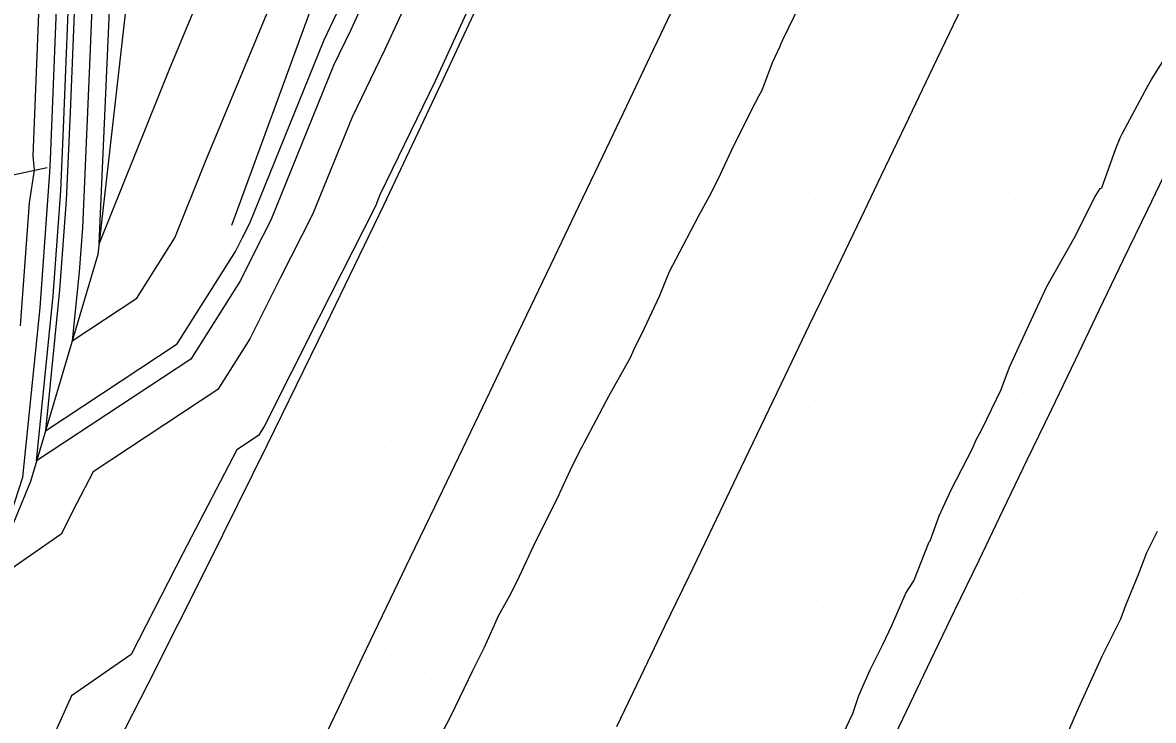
# Model space of a CAD drawing. Extents: x 2354170 to 2357230, y 866100 to 868290.
# Drawn here: x 2355683 to 2355733.9, y 867251.7 to 867283.1 of the extents above; entities that cross this region are included whole.
import ezdxf

# ---------------------------------------------------------------- set-up
doc = ezdxf.new("R2010")
doc.units = 0
for name, color, linetype in [('Default', 7, 'Continuous'), ('DTM Contours Minor', 7, 'Continuous'), ('Exist DTM Breakline', 7, 'Continuous'), ('Exist DTM Scan Elevation Point', 7, 'Continuous'), ('Exist Roads EOP', 7, 'Continuous'), ('PH Exist DTM Breakline', 7, 'Continuous')]:
    doc.layers.add(name, color=color, linetype=linetype)

msp = doc.modelspace()

# ---------------------------------------------------------------- linework, layer by layer
at = {"layer": 'Default'}
for points in [[(2355682.834, 867305.602), (2355684.292, 867301.021), (2355685.322, 867294.148), (2355686.228, 867291.584), (2355686.247, 867286.013), (2355686.053, 867281.204), (2355685.73, 867273.891), (2355685.586, 867271.917), (2355685.274, 867268.816), (2355688.173, 867270.727), (2355689.882, 867273.441), (2355691.289, 867276.929), (2355694.32, 867284.247), (2355695.211, 867287.167), (2355703.934, 867303.485), (2355705.4, 867306.503), (2355705.484, 867306.668), (2355705.568, 867306.846), (2355705.648, 867307.025), (2355705.723, 867307.201), (2355705.794, 867307.368), (2355716.754, 867330.702)], [(2355703.702, 867316.161), (2355701.399, 867307.349), (2355699.689, 867304.168), (2355693.725, 867293.013), (2355691.253, 867284.913), (2355689.668, 867281.086), (2355686.483, 867273.19), (2355686.93, 867283.322), (2355687.031, 867285.837), (2355687.011, 867291.641), (2355686.668, 867292.613), (2355685.441, 867300.794), (2355683.706, 867306.247), (2355683.597, 867306.537), (2355684.952, 867310.574), (2355687.676, 867325.485)], [(2355681.961, 867304.958), (2355683.142, 867301.248), (2355683.977, 867295.682), (2355685.445, 867291.527), (2355685.463, 867286.19), (2355685.176, 867279.086), (2355685.002, 867275.143), (2355684.707, 867271.105), (2355684.068, 867264.763), (2355689.999, 867268.672), (2355692.622, 867272.837), (2355692.936, 867273.463), (2355693.262, 867274.106), (2355696.597, 867282.352), (2355697.042, 867283.267), (2355697.467, 867284.197), (2355697.942, 867285.152), (2355705.893, 867301.521), (2355706.808, 867303.315), (2355707.718, 867305.25), (2355708.589, 867307.207), (2355709.41, 867309.113), (2355709.932, 867310.35)], [(2355682.949, 867269.482), (2355683.354, 867275.018), (2355683.572, 867276.485), (2355683.515, 867277.13), (2355683.895, 867286.542), (2355683.878, 867291.412), (2355681.285, 867298.751)], [(2355700.718, 867284.941), (2355699.321, 867281.88), (2355697.855, 867278.868), (2355696.083, 867274.487), (2355694.646, 867271.657), (2355693.262, 867268.899), (2355691.825, 867266.617), (2355686.22, 867262.923), (2355685.486, 867261.506), (2355684.773, 867260.115), (2355681.472, 867257.818), (2355683.061, 867262.686), (2355683.828, 867270.293), (2355684.274, 867276.396), (2355684.3, 867276.968), (2355684.679, 867286.366)], [(2355703.969, 867285.686), (2355701.599, 867280.493), (2355699.113, 867275.385), (2355698.904, 867274.868), (2355696.356, 867269.851), (2355693.902, 867264.961), (2355693.65, 867264.561), (2355692.669, 867263.914), (2355690.262, 867259.269), (2355687.923, 867254.706), (2355685.242, 867252.841), (2355683.66, 867249.31)], [(2355718.228, 867284.442), (2355717.213, 867282.33), (2355717.136, 867282.167), (2355717.087, 867282.047), (2355716.752, 867281.309), (2355716.275, 867280.077), (2355716.142, 867279.827), (2355715.983, 867279.51), (2355715.01, 867277.578), (2355714.303, 867276.067), (2355713.918, 867275.303), (2355713.414, 867274.41), (2355712.734, 867273.089), (2355712.119, 867271.911), (2355711.662, 867270.8), (2355710.88, 867269.138), (2355710.568, 867268.527), (2355710.355, 867268.047), (2355709.39, 867266.309), (2355708.274, 867264.214), (2355708.212, 867264.09), (2355708.157, 867263.991), (2355707.761, 867263.189), (2355707.204, 867261.993), (2355707.12, 867261.815), (2355707.005, 867261.589), (2355706.006, 867259.555), (2355705.264, 867257.99), (2355704.9, 867257.289), (2355704.442, 867256.455), (2355703.804, 867255.016), (2355703.267, 867253.975), (2355702.695, 867252.752), (2355702.314, 867251.977), (2355701.55, 867250.512)], [(2355719.65, 867250.528), (2355720.381, 867252.048), (2355720.648, 867252.865), (2355721.159, 867254.011), (2355721.728, 867255.148), (2355722.131, 867256.013), (2355722.76, 867257.463), (2355723.119, 867258.018), (2355723.808, 867259.767), (2355723.845, 867259.811), (2355724.255, 867260.934), (2355724.802, 867262.107), (2355725.752, 867263.967), (2355725.924, 867264.363), (2355726.184, 867264.858), (2355727.038, 867266.623), (2355727.423, 867267.633), (2355728.026, 867268.967), (2355728.673, 867270.354), (2355729.093, 867271.259), (2355729.481, 867271.942), (2355730.333, 867273.436), (2355731.272, 867275.305), (2355731.501, 867275.661), (2355731.566, 867275.693), (2355732.194, 867277.464), (2355732.395, 867277.948), (2355732.442, 867278.036), (2355732.498, 867278.146), (2355733.622, 867280.253), (2355733.808, 867280.569), (2355734.944, 867282.375)], [(2355729.661, 867250.33), (2355730.542, 867252.314), (2355730.542, 867252.314), (2355730.542, 867252.314), (2355730.542, 867252.314), (2355731.585, 867254.622), (2355732.429, 867256.306), (2355732.65, 867256.915), (2355733.198, 867258.267), (2355733.595, 867259.287), (2355734.074, 867260.249)]]:
    msp.add_lwpolyline(points, dxfattribs=at)
at = {"layer": 'DTM Contours Minor'}
msp.add_lwpolyline([(2355709.743, 867307.67), (2355709.57, 867307.267), (2355708.435, 867304.718), (2355707.249, 867302.198), (2355706.058, 867299.86), (2355699.388, 867286.131), (2355698.551, 867284.445), (2355697.802, 867282.805), (2355697.017, 867281.191), (2355694.203, 867274.233), (2355693.506, 867272.861), (2355692.835, 867271.524), (2355690.607, 867267.987), (2355683.666, 867263.412), (2355684.414, 867270.834), (2355684.76, 867275.561), (2355684.884, 867278.38), (2355685.202, 867286.248), (2355685.184, 867291.507), (2355683.528, 867296.193), (2355682.759, 867301.324)], dxfattribs=at)
at = {"layer": 'Exist DTM Breakline'}
for points in [[(2355709.762, 867251.467), (2355710.844, 867253.721), (2355711.926, 867255.975), (2355713.008, 867258.229), (2355714.089, 867260.482), (2355715.171, 867262.736), (2355716.253, 867264.99), (2355717.334, 867267.244), (2355718.416, 867269.498), (2355719.498, 867271.752), (2355720.579, 867274.006), (2355721.66, 867276.26), (2355722.739, 867278.515), (2355723.818, 867280.77), (2355724.898, 867283.025), (2355725.977, 867285.28), (2355727.057, 867287.535), (2355728.136, 867289.79), (2355729.215, 867292.045), (2355730.295, 867294.3), (2355731.374, 867296.555), (2355732.453, 867298.81), (2355733.533, 867301.065), (2355734.612, 867303.32)], [(2355696.18, 867250.063), (2355697.255, 867252.32), (2355698.33, 867254.577), (2355699.408, 867256.833), (2355700.492, 867259.086), (2355701.576, 867261.338), (2355702.659, 867263.591), (2355703.741, 867265.845), (2355704.82, 867268.1), (2355705.899, 867270.356), (2355706.978, 867272.611), (2355708.055, 867274.867), (2355709.131, 867277.123), (2355710.207, 867279.38), (2355711.283, 867281.637), (2355712.36, 867283.893)], [(2355734.7, 867276.96), (2355733.616, 867274.707), (2355732.534, 867272.454), (2355731.452, 867270.2), (2355730.369, 867267.946), (2355729.286, 867265.693), (2355728.202, 867263.441), (2355727.118, 867261.188), (2355726.034, 867258.935), (2355724.95, 867256.682), (2355723.868, 867254.429), (2355722.785, 867252.175), (2355721.702, 867249.922)]]:
    msp.add_lwpolyline(points, dxfattribs=at)
at = {"layer": 'Exist DTM Scan Elevation Point'}
for p, q in [((2355711.714, 867282.756), (2355711.714, 867282.756)), ((2355720.728, 867282.788), (2355720.728, 867282.788)), ((2355729.742, 867282.82), (2355729.742, 867282.82)), ((2355708.25, 867282.051), (2355708.25, 867282.051)), ((2355717.264, 867282.083), (2355717.264, 867282.083)), ((2355726.277, 867282.114), (2355726.277, 867282.114)), ((2355704.785, 867281.345), (2355704.785, 867281.345)), ((2355713.799, 867281.377), (2355713.799, 867281.377)), ((2355722.813, 867281.409), (2355722.813, 867281.409)), ((2355731.827, 867281.44), (2355731.827, 867281.44)), ((2355710.335, 867280.671), (2355710.335, 867280.671)), ((2355719.349, 867280.703), (2355719.349, 867280.703)), ((2355728.362, 867280.735), (2355728.362, 867280.735)), ((2355724.898, 867280.029), (2355724.898, 867280.029)), ((2355706.87, 867279.966), (2355706.87, 867279.966)), ((2355715.884, 867279.998), (2355715.884, 867279.998)), ((2355703.406, 867279.26), (2355703.406, 867279.26)), ((2355712.42, 867279.292), (2355712.42, 867279.292)), ((2355721.434, 867279.324), (2355721.434, 867279.324)), ((2355730.447, 867279.355), (2355730.447, 867279.355)), ((2355708.955, 867278.586), (2355708.955, 867278.586)), ((2355717.969, 867278.618), (2355717.969, 867278.618)), ((2355726.983, 867278.65), (2355726.983, 867278.65)), ((2355705.491, 867277.881), (2355705.491, 867277.881)), ((2355714.505, 867277.913), (2355714.505, 867277.913)), ((2355723.519, 867277.944), (2355723.519, 867277.944)), ((2355732.532, 867277.976), (2355732.532, 867277.976)), ((2355702.027, 867277.175), (2355702.027, 867277.175)), ((2355711.04, 867277.207), (2355711.04, 867277.207)), ((2355720.054, 867277.239), (2355720.054, 867277.239)), ((2355729.068, 867277.27), (2355729.068, 867277.27)), ((2355707.576, 867276.501), (2355707.576, 867276.501)), ((2355716.59, 867276.533), (2355716.59, 867276.533)), ((2355725.604, 867276.565), (2355725.604, 867276.565)), ((2355704.112, 867275.796), (2355704.112, 867275.796)), ((2355713.125, 867275.828), (2355713.125, 867275.828)), ((2355722.139, 867275.859), (2355722.139, 867275.859)), ((2355731.153, 867275.891), (2355731.153, 867275.891)), ((2355700.647, 867275.09), (2355700.647, 867275.09)), ((2355709.661, 867275.122), (2355709.661, 867275.122)), ((2355718.675, 867275.154), (2355718.675, 867275.154)), ((2355727.689, 867275.185), (2355727.689, 867275.185)), ((2355715.21, 867274.448), (2355715.21, 867274.448)), ((2355724.224, 867274.48), (2355724.224, 867274.48)), ((2355733.238, 867274.512), (2355733.238, 867274.512)), ((2355706.197, 867274.416), (2355706.197, 867274.416)), ((2355702.732, 867273.711), (2355702.732, 867273.711)), ((2355711.746, 867273.743), (2355711.746, 867273.743)), ((2355720.76, 867273.774), (2355720.76, 867273.774)), ((2355729.774, 867273.806), (2355729.774, 867273.806)), ((2355699.268, 867273.005), (2355699.268, 867273.005)), ((2355708.282, 867273.037), (2355708.282, 867273.037)), ((2355717.295, 867273.069), (2355717.295, 867273.069)), ((2355726.309, 867273.1), (2355726.309, 867273.1)), ((2355722.845, 867272.395), (2355722.845, 867272.395)), ((2355731.859, 867272.427), (2355731.859, 867272.427)), ((2355704.817, 867272.331), (2355704.817, 867272.331)), ((2355713.831, 867272.363), (2355713.831, 867272.363)), ((2355701.353, 867271.626), (2355701.353, 867271.626)), ((2355710.366, 867271.658), (2355710.366, 867271.658)), ((2355719.38, 867271.689), (2355719.38, 867271.689)), ((2355728.394, 867271.721), (2355728.394, 867271.721)), ((2355697.888, 867270.92), (2355697.888, 867270.92)), ((2355706.902, 867270.952), (2355706.902, 867270.952)), ((2355715.916, 867270.984), (2355715.916, 867270.984)), ((2355724.93, 867271.015), (2355724.93, 867271.015)), ((2355703.438, 867270.246), (2355703.438, 867270.246)), ((2355712.451, 867270.278), (2355712.451, 867270.278)), ((2355721.465, 867270.31), (2355721.465, 867270.31)), ((2355730.479, 867270.342), (2355730.479, 867270.342)), ((2355699.973, 867269.541), (2355699.973, 867269.541)), ((2355708.987, 867269.573), (2355708.987, 867269.573)), ((2355718.001, 867269.604), (2355718.001, 867269.604)), ((2355727.015, 867269.636), (2355727.015, 867269.636)), ((2355696.509, 867268.835), (2355696.509, 867268.835)), ((2355705.523, 867268.867), (2355705.523, 867268.867)), ((2355714.536, 867268.899), (2355714.536, 867268.899)), ((2355723.55, 867268.93), (2355723.55, 867268.93)), ((2355732.564, 867268.962), (2355732.564, 867268.962)), ((2355702.058, 867268.162), (2355702.058, 867268.162)), ((2355711.072, 867268.193), (2355711.072, 867268.193)), ((2355720.086, 867268.225), (2355720.086, 867268.225)), ((2355729.1, 867268.257), (2355729.1, 867268.257)), ((2355698.594, 867267.456), (2355698.594, 867267.456)), ((2355707.608, 867267.488), (2355707.608, 867267.488)), ((2355716.621, 867267.519), (2355716.621, 867267.519)), ((2355725.635, 867267.551), (2355725.635, 867267.551)), ((2355713.157, 867266.814), (2355713.157, 867266.814)), ((2355722.171, 867266.845), (2355722.171, 867266.845)), ((2355731.185, 867266.877), (2355731.185, 867266.877)), ((2355700.679, 867266.077), (2355700.679, 867266.077)), ((2355709.693, 867266.108), (2355709.693, 867266.108)), ((2355718.706, 867266.14), (2355718.706, 867266.14)), ((2355727.72, 867266.172), (2355727.72, 867266.172)), ((2355697.214, 867265.371), (2355697.214, 867265.371)), ((2355706.228, 867265.403), (2355706.228, 867265.403)), ((2355715.242, 867265.434), (2355715.242, 867265.434)), ((2355724.256, 867265.466), (2355724.256, 867265.466)), ((2355733.27, 867265.498), (2355733.27, 867265.498)), ((2355729.805, 867264.792), (2355729.805, 867264.792)), ((2355702.764, 867264.697), (2355702.764, 867264.697)), ((2355711.778, 867264.729), (2355711.778, 867264.729)), ((2355720.791, 867264.76), (2355720.791, 867264.76)), ((2355699.299, 867263.992), (2355699.299, 867263.992)), ((2355708.313, 867264.023), (2355708.313, 867264.023)), ((2355717.327, 867264.055), (2355717.327, 867264.055)), ((2355726.341, 867264.087), (2355726.341, 867264.087)), ((2355695.835, 867263.286), (2355695.835, 867263.286)), ((2355704.849, 867263.318), (2355704.849, 867263.318)), ((2355713.863, 867263.349), (2355713.863, 867263.349)), ((2355722.876, 867263.381), (2355722.876, 867263.381)), ((2355731.89, 867263.413), (2355731.89, 867263.413)), ((2355701.384, 867262.612), (2355701.384, 867262.612)), ((2355710.398, 867262.644), (2355710.398, 867262.644)), ((2355719.412, 867262.675), (2355719.412, 867262.675)), ((2355728.426, 867262.707), (2355728.426, 867262.707)), ((2355697.92, 867261.907), (2355697.92, 867261.907)), ((2355706.934, 867261.938), (2355706.934, 867261.938)), ((2355715.948, 867261.97), (2355715.948, 867261.97)), ((2355724.961, 867262.002), (2355724.961, 867262.002)), ((2355703.469, 867261.233), (2355703.469, 867261.233)), ((2355712.483, 867261.264), (2355712.483, 867261.264)), ((2355721.497, 867261.296), (2355721.497, 867261.296)), ((2355730.511, 867261.328), (2355730.511, 867261.328)), ((2355694.456, 867261.201), (2355694.456, 867261.201)), ((2355700.005, 867260.527), (2355700.005, 867260.527)), ((2355709.019, 867260.559), (2355709.019, 867260.559)), ((2355718.033, 867260.59), (2355718.033, 867260.59)), ((2355727.046, 867260.622), (2355727.046, 867260.622)), ((2355696.541, 867259.822), (2355696.541, 867259.822)), ((2355705.554, 867259.853), (2355705.554, 867259.853)), ((2355714.568, 867259.885), (2355714.568, 867259.885)), ((2355723.582, 867259.917), (2355723.582, 867259.917)), ((2355732.596, 867259.948), (2355732.596, 867259.948)), ((2355711.104, 867259.179), (2355711.104, 867259.179)), ((2355720.118, 867259.211), (2355720.118, 867259.211)), ((2355729.131, 867259.243), (2355729.131, 867259.243)), ((2355693.076, 867259.116), (2355693.076, 867259.116)), ((2355702.09, 867259.148), (2355702.09, 867259.148)), ((2355698.625, 867258.442), (2355698.625, 867258.442)), ((2355707.639, 867258.474), (2355707.639, 867258.474)), ((2355716.653, 867258.505), (2355716.653, 867258.505)), ((2355725.667, 867258.537), (2355725.667, 867258.537)), ((2355695.161, 867257.737), (2355695.161, 867257.737)), ((2355704.175, 867257.768), (2355704.175, 867257.768)), ((2355713.189, 867257.8), (2355713.189, 867257.8)), ((2355722.203, 867257.832), (2355722.203, 867257.832)), ((2355731.216, 867257.863), (2355731.216, 867257.863)), ((2355727.752, 867257.158), (2355727.752, 867257.158)), ((2355691.697, 867257.031), (2355691.697, 867257.031)), ((2355700.71, 867257.063), (2355700.71, 867257.063)), ((2355709.724, 867257.094), (2355709.724, 867257.094)), ((2355718.738, 867257.126), (2355718.738, 867257.126)), ((2355697.246, 867256.357), (2355697.246, 867256.357)), ((2355706.26, 867256.389), (2355706.26, 867256.389)), ((2355715.274, 867256.42), (2355715.274, 867256.42)), ((2355724.288, 867256.452), (2355724.288, 867256.452)), ((2355733.301, 867256.484), (2355733.301, 867256.484)), ((2355693.782, 867255.652), (2355693.782, 867255.652)), ((2355702.795, 867255.683), (2355702.795, 867255.683)), ((2355720.823, 867255.747), (2355720.823, 867255.747)), ((2355729.837, 867255.778), (2355729.837, 867255.778)), ((2355690.317, 867254.946), (2355690.317, 867254.946)), ((2355699.331, 867254.978), (2355699.331, 867254.978)), ((2355708.345, 867255.009), (2355708.345, 867255.009)), ((2355717.359, 867255.041), (2355717.359, 867255.041)), ((2355726.373, 867255.073), (2355726.373, 867255.073)), ((2355695.867, 867254.272), (2355695.867, 867254.272)), ((2355704.88, 867254.304), (2355704.88, 867254.304)), ((2355713.894, 867254.336), (2355713.894, 867254.336)), ((2355722.908, 867254.367), (2355722.908, 867254.367)), ((2355731.922, 867254.399), (2355731.922, 867254.399)), ((2355701.416, 867253.598), (2355701.416, 867253.598)), ((2355710.43, 867253.63), (2355710.43, 867253.63)), ((2355719.444, 867253.662), (2355719.444, 867253.662)), ((2355728.457, 867253.693), (2355728.457, 867253.693)), ((2355692.402, 867253.567), (2355692.402, 867253.567)), ((2355688.938, 867252.861), (2355688.938, 867252.861)), ((2355697.952, 867252.893), (2355697.952, 867252.893)), ((2355706.965, 867252.924), (2355706.965, 867252.924)), ((2355715.979, 867252.956), (2355715.979, 867252.956)), ((2355724.993, 867252.988), (2355724.993, 867252.988)), ((2355694.487, 867252.187), (2355694.487, 867252.187)), ((2355703.501, 867252.219), (2355703.501, 867252.219)), ((2355712.515, 867252.251), (2355712.515, 867252.251)), ((2355721.529, 867252.282), (2355721.529, 867252.282)), ((2355730.542, 867252.314), (2355730.542, 867252.314))]:
    msp.add_line(p, q, dxfattribs=at)
at = {"layer": 'Exist Roads EOP'}
msp.add_lwpolyline([(2355680.333, 867237.441), (2355683.168, 867242.729), (2355685.96, 867248.04), (2355688.695, 867253.38), (2355691.384, 867258.744), (2355694.038, 867264.125), (2355696.674, 867269.515), (2355699.282, 867274.919), (2355701.845, 867280.344), (2355704.382, 867285.781), (2355706.913, 867291.221), (2355709.435, 867296.665), (2355711.945, 867302.115), (2355714.447, 867307.568), (2355716.947, 867313.022), (2355719.448, 867318.476)], dxfattribs=at)
at = {"layer": 'PH Exist DTM Breakline'}
for points in [[(2355918.781, 867746.188), (2355906.626, 867722.173), (2355895.673, 867698.641), (2355885.097, 867676.424), (2355870.843, 867647.983), (2355860.211, 867624.669), (2355846.384, 867596.219), (2355833.297, 867568.082), (2355819.152, 867538.716), (2355805.018, 867508.78), (2355794.061, 867484.653), (2355781.116, 867458.063), (2355766.962, 867432.918), (2355756.171, 867415.204), (2355746.189, 867393.216), (2355735.515, 867369.826), (2355728.978, 867357.182), (2355716.625, 867331.286), (2355705.35, 867307.007), (2355696.048, 867283.872), (2355692.434, 867273.994)], [(2355747.806, 867431.964), (2355738.557, 867411.687), (2355728.962, 867394.329), (2355724.05, 867383.622), (2355715.687, 867364.505), (2355712.828, 867355.495), (2355704.616, 867333.704), (2355701.866, 867326.359), (2355693.865, 867308), (2355691.885, 867300.254), (2355687.891, 867285.643), (2355686.427, 867272.693), (2355683.391, 867262.488), (2355679.027, 867251.87)], [(2355640.999, 867263.377), (2355645.925, 867265.577), (2355658.094, 867269.964), (2355669.952, 867273.565), (2355684.151, 867276.609)]]:
    msp.add_lwpolyline(points, dxfattribs=at)

doc.saveas('drawing.dxf')
